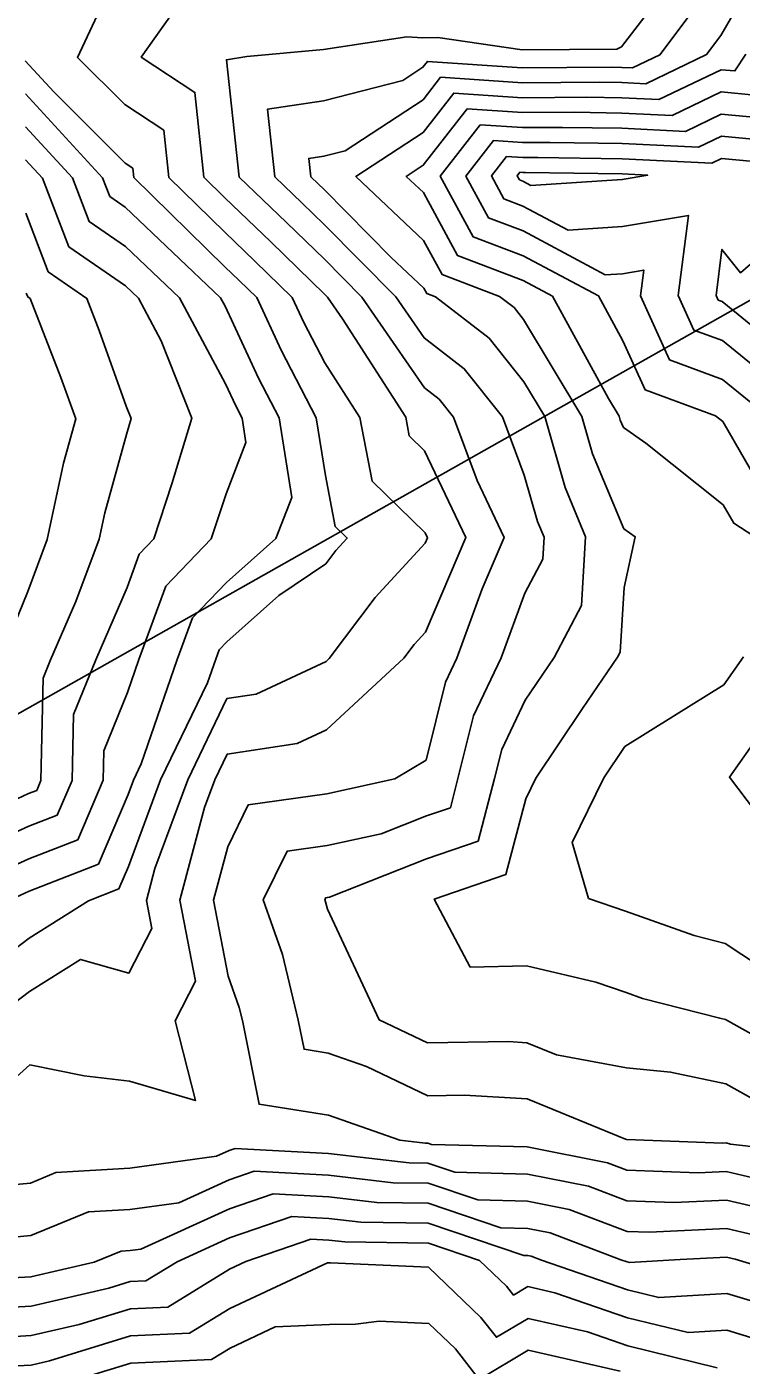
# Model space of a CAD drawing. Extents: x 42655 to 43811, y -141820 to -141156.
# Drawn here: x 43032.8 to 43069.4, y -141641 to -141572.6 of the extents above; entities that cross this region are included whole.
import ezdxf

# ---------------------------------------------------------------- set-up
doc = ezdxf.new("R2010")
doc.units = 0
for name, color, linetype in [('D-STR-HTXT', 7, 'Continuous'), ('ZE_HICN', 7, 'Continuous'), ('ZE_LWCN', 7, 'Continuous')]:
    doc.layers.add(name, color=color, linetype=linetype)

msp = doc.modelspace()

# ---------------------------------------------------------------- linework, layer by layer
at = {"layer": 'D-STR-HTXT'}
msp.add_line((43148.457, -141542.195), (42816.396, -141729.579), dxfattribs=at)
at = {"layer": 'ZE_HICN'}
for points in [[(43032.163, -141622.514), (43032.943, -141621.931), (43035.549, -141620.28), (43038.027, -141620.983), (43039.199, -141618.699), (43038.921, -141617.268), (43039.357, -141615.624), (43041.039, -141611.095), (43043.049, -141606.939), (43044.535, -141606.717), (43048.129, -141605.039), (43048.281, -141604.898), (43050.628, -141601.77), (43053.189, -141598.987), (43053.305, -141598.712), (43053.186, -141598.461), (43050.487, -141595.817), (43049.852, -141592.566), (43048.057, -141589.77), (43046.983, -141587.706), (43046.388, -141586.419), (43044.481, -141584.568), (43042.938, -141583.088), (43040.076, -141580.286), (43039.819, -141577.873), (43037.819, -141576.557), (43035.397, -141574.145), (43037.783, -141569.041)], [(43072.012, -141625.277), (43068.568, -141623.357), (43068.268, -141623.293), (43064.322, -141622.284), (43063.473, -141621.983), (43061.92, -141621.444), (43058.378, -141620.611), (43055.499, -141620.677), (43053.66, -141617.199), (43057.325, -141615.932), (43058.338, -141612.064), (43058.856, -141611.012), (43061.252, -141607.445), (43063.036, -141604.829), (43063.174, -141604.566), (43063.376, -141601.26), (43063.945, -141598.662), (43063.362, -141598.251), (43061.766, -141594.421), (43061.219, -141592.512), (43058.223, -141587.545), (43057.745, -141586.942), (43057.003, -141586.37), (43054.062, -141585.247), (43053.116, -141583.502), (43049.64, -141580.241), (43053.09, -141577.987), (43054.66, -141575.968), (43058.17, -141576.205), (43061.474, -141576.185), (43063.258, -141576.212), (43065.157, -141576.305), (43068.34, -141574.774), (43069.044, -141574.84), (43069.604, -141573.985)], [(43058.015, -141580.414), (43057.9, -141580.203), (43058.04, -141580.023), (43058.188, -141580.033), (43058.327, -141580.032), (43063.277, -141580.107), (43064.585, -141580.171), (43063.278, -141580.394), (43058.607, -141580.703), (43058.19, -141580.481), (43058.015, -141580.414)], [(43073.503, -141590.796), (43069.213, -141587.298), (43068.396, -141586.635), (43068.194, -141586.561), (43068.085, -141586.318), (43068.383, -141583.968), (43069.335, -141585.165), (43073.46, -141581.577)], [(43032.02, -141612.2), (43032.896, -141611.799), (43033.313, -141611.637), (43033.528, -141611.13), (43033.639, -141605.901), (43034.02, -141604.965), (43035.32, -141601.968), (43036.511, -141598.791), (43036.802, -141597.44), (43037.898, -141593.43), (43038.142, -141592.621), (43037.891, -141591.981), (43036.512, -141588.114), (43035.87, -141586.469), (43033.9, -141585.11), (43032.756, -141582.116)], [(43073.351, -141635.158), (43068.618, -141634.054), (43064.681, -141634.242), (43063.53, -141634.198), (43060.568, -141633.073), (43058.435, -141632.652), (43055.884, -141632.588), (43053.342, -141631.729), (43051.549, -141631.705), (43048.252, -141631.312), (43044.439, -141631.114), (43043.165, -141631.553), (43040.577, -141632.726), (43038.083, -141633.067), (43035.956, -141633.192), (43033.001, -141634.411), (43028.731, -141634.815)], [(43063.181, -141641.341), (43058.47, -141640.278), (43055.964, -141641.763), (43054.74, -141640.2), (43053.376, -141638.898), (43050.831, -141638.781), (43049.621, -141638.936), (43048.288, -141638.95), (43045.515, -141639.083), (43043.205, -141640.161), (43042.252, -141640.746), (43038.12, -141640.934), (43034.841, -141641.937)]]:
    msp.add_lwpolyline(points, dxfattribs=at)
at = {"layer": 'ZE_LWCN'}
for points in [[(43070.332, -141631.536), (43068.604, -141631.133), (43067.167, -141631.202), (43063.516, -141631.061), (43062.522, -141630.684), (43058.422, -141629.876), (43053.521, -141629.752), (43053.333, -141629.689), (43053.2, -141629.687), (43051.904, -141629.532), (43048.237, -141628.247), (43044.696, -141627.689), (43043.841, -141623.407), (43043.679, -141622.735), (43043.116, -141621.145), (43042.358, -141617.252), (43043.085, -141614.516), (43044.14, -141612.37), (43048.16, -141611.805), (43051.632, -141611.045), (43053.241, -141610.084), (43054.237, -141606.1), (43054.822, -141604.868), (43056.113, -141601.333), (43057.234, -141598.694), (43055.854, -141595.784), (43054.637, -141592.543), (43053.912, -141591.628), (43053.151, -141591.042), (43049.947, -141586.403), (43048.032, -141584.47), (43046.097, -141582.591), (43043.675, -141580.269), (43043.022, -141574.262), (43044.07, -141574.105), (43047.982, -141573.748), (43052.259, -141573.087), (43053.068, -141573.144), (43053.835, -141573.13), (43058.159, -141573.765), (43063.008, -141573.727), (43063.246, -141573.598), (43067.678, -141567.831)], [(43070.166, -141627.535), (43068.583, -141626.653), (43065.754, -141626.044), (43063.491, -141625.824), (43059.915, -141625.168), (43058.397, -141624.543), (43057.451, -141624.489), (43053.308, -141624.552), (43050.843, -141623.374), (43048.188, -141617.708), (43048.097, -141617.332), (43048.059, -141617.225), (43048.106, -141617.129), (43048.185, -141617.118), (43048.292, -141617.095), (43053.264, -141615.139), (43055.903, -141614.227), (43056.743, -141611.021), (43057.112, -141609.548), (43058.315, -141607.015), (43059.795, -141604.844), (43061.191, -141602.187), (43061.405, -141598.674), (43060.353, -141596.149), (43059.314, -141592.521), (43058.238, -141590.738), (43056.467, -141588.504), (43053.72, -141586.385), (43053.272, -141586.214), (43053.128, -141585.947), (43051.455, -141584.379), (43048.016, -141580.908), (43047.714, -141580.615), (43047.335, -141580.252), (43047.233, -141579.314), (43048.008, -141579.198), (43049.101, -141578.918), (43053.082, -141576.317), (43053.984, -141575.157), (43058.167, -141575.44), (43062.103, -141575.415), (43063.255, -141575.433), (43064.48, -141575.493), (43067.596, -141573.994), (43068.332, -141573.016), (43071.349, -141567.814)], [(43073.689, -141630.282), (43068.823, -141629.726), (43068.597, -141629.673), (43068.41, -141629.682), (43063.508, -141629.493), (43063.498, -141629.49), (43063.439, -141629.478), (43058.41, -141627.409), (43055.212, -141627.226), (43053.321, -141627.255), (43050.194, -141625.762), (43048.223, -141625.07), (43046.996, -141624.877), (43046.7, -141623.394), (43045.888, -141620.034), (43044.899, -141617.24), (43046.123, -141614.75), (43048.173, -141614.462), (43050.941, -141613.856), (43053.254, -141612.946), (43054.482, -141612.521), (43054.873, -141611.03), (43055.674, -141607.824), (43057.083, -141604.857), (43058.289, -141601.557), (43059.208, -141599.807), (43059.276, -141598.684), (43058.94, -141597.877), (43058.261, -141595.506), (43057.144, -141592.532), (43055.19, -141590.066), (43053.139, -141588.484), (43051.696, -141586.394), (43048.024, -141582.689), (43046.905, -141581.603), (43045.505, -141580.261), (43045.128, -141576.788), (43047.994, -141576.358), (43052.042, -141575.321), (43053.075, -141574.647), (43053.308, -141574.346), (43058.163, -141574.674), (43062.732, -141574.646), (43063.251, -141574.654), (43063.803, -141574.681), (43065.207, -141574.006), (43068.317, -141569.872)], [(43031.087, -141627.352), (43032.961, -141625.681), (43035.739, -141626.246), (43038.053, -141626.516), (43041.432, -141627.506), (43040.401, -141623.423), (43041.443, -141621.391), (43040.64, -141617.26), (43041.899, -141612.516), (43042.429, -141611.089), (43043.063, -141609.779), (43046.641, -141609.243), (43048.145, -141608.541), (43052.107, -141604.88), (43052.634, -141604.177), (43053.21, -141603.551), (43055.27, -141598.703), (43053.167, -141594.269), (43052.382, -141593.5), (43052.197, -141592.555), (43048.962, -141587.516), (43048.199, -141586.411), (43048.041, -141586.251), (43045.289, -141583.579), (43042.929, -141581.318), (43041.867, -141580.278), (43041.405, -141575.933), (43038.663, -141574.13), (43040.616, -141571.375)], [(43030.757, -141620.827), (43032.93, -141619.204), (43035.966, -141617.281), (43037.516, -141616.679), (43038.001, -141615.538), (43039.649, -141611.102), (43042.055, -141606.127), (43042.47, -141604.926), (43042.645, -141604.45), (43043.036, -141604.043), (43045.708, -141601.661), (43048.105, -141600.05), (43048.621, -141599.362), (43049.202, -141598.731), (43048.592, -141598.134), (43048.084, -141595.532), (43047.615, -141592.576), (43045.82, -141589.128), (43044.571, -141586.428), (43043.673, -141585.556), (43042.946, -141584.859), (43038.284, -141580.295), (43038.233, -141579.812), (43037.833, -141579.549), (43034.181, -141575.912), (43032.72, -141574.326)], [(43031.815, -141617.301), (43032.919, -141616.796), (43036.465, -141615.419), (43037.984, -141611.847), (43038.259, -141611.108), (43038.66, -141610.279), (43040.506, -141604.935), (43041.284, -141602.817), (43043.022, -141601.007), (43045.555, -141598.749), (43046.362, -141596.653), (43045.716, -141592.585), (43044.657, -141590.55), (43042.955, -141586.873), (43042.722, -141586.436), (43037.843, -141581.807), (43037.049, -141581.259), (43036.683, -141580.302), (43032.728, -141576.01)], [(43070.011, -141598.634), (43068.995, -141597.977), (43068.444, -141597.026), (43064.484, -141593.881), (43063.337, -141593.072), (43063.179, -141592.693), (43063.125, -141592.503), (43062.574, -141591.59), (43059.702, -141586.357), (43058.214, -141585.563), (43054.853, -141584.28), (43053.105, -141581.057), (43052.223, -141580.229), (43053.098, -141579.657), (43055.336, -141576.779), (43058.174, -141576.971), (43060.844, -141576.954), (43063.262, -141576.991), (43065.834, -141577.117), (43068.345, -141575.909), (43070.069, -141576.07)], [(43070.424, -141596.23), (43068.424, -141592.776), (43068.052, -141592.48), (43064.447, -141591.143), (43063.317, -141588.64), (43062.057, -141586.346), (43058.208, -141584.293), (43055.643, -141583.314), (43053.966, -141580.221), (43056.012, -141577.59), (43058.177, -141577.736), (43060.215, -141577.724), (43063.266, -141577.77), (43066.511, -141577.929), (43068.351, -141577.044), (43071.095, -141577.3)], [(43028.128, -141617.318), (43032.911, -141615.131), (43035.414, -141614.158), (43036.709, -141611.115), (43036.74, -141609.621), (43037.96, -141606.628), (43038.541, -141604.944), (43039.923, -141601.184), (43042.246, -141598.764), (43043, -141596.471), (43044.015, -141593.837), (43043.818, -141592.594), (43043.494, -141591.972), (43042.974, -141590.849), (43040.619, -141586.446), (43037.853, -141583.821), (43035.999, -141582.543), (43035.146, -141580.309), (43032.736, -141577.694)], [(43070.687, -141592.468), (43068.414, -141590.624), (43065.696, -141589.616), (43064.215, -141586.336), (43064.382, -141585.024), (43063.301, -141585.209), (43062.412, -141585.267), (43058.202, -141583.022), (43056.434, -141582.347), (43055.278, -141580.215), (43056.688, -141578.401), (43058.181, -141578.502), (43059.586, -141578.493), (43063.269, -141578.549), (43067.187, -141578.741), (43068.356, -141578.179), (43072.12, -141578.53)], [(43029.839, -141614.866), (43032.903, -141613.465), (43034.363, -141612.898), (43035.119, -141611.123), (43035.189, -141607.761), (43036.333, -141604.954), (43037.934, -141601.26), (43038.562, -141599.552), (43039.305, -141598.778), (43040.231, -141595.961), (43041.245, -141592.606), (43039.688, -141588.647), (43038.517, -141586.456), (43037.862, -141585.835), (43034.95, -141583.826), (43033.609, -141580.316), (43032.744, -141579.378)], [(43073.122, -141592.457), (43068.405, -141588.63), (43066.945, -141588.088), (43066.15, -141586.327), (43066.671, -141582.225), (43063.289, -141582.801), (43060.51, -141582.985), (43058.196, -141581.751), (43057.224, -141581.381), (43056.589, -141580.209), (43057.364, -141579.212), (43058.184, -141579.267), (43058.957, -141579.263), (43063.273, -141579.328), (43067.864, -141579.553), (43068.361, -141579.314), (43073.146, -141579.761)], [(43031.902, -141603.817), (43032.847, -141601.469), (43033.847, -141598.803), (43034.688, -141594.903), (43035.308, -141592.634), (43034.551, -141590.512), (43032.979, -141586.482), (43032.85, -141586.393), (43032.776, -141586.197)], [(43072.863, -141622.316), (43068.55, -141619.469), (43066.958, -141619.062), (43063.453, -141617.819), (43061.557, -141617.162), (43060.717, -141614.297), (43062.341, -141610.995), (43063.414, -141609.398), (43065.909, -141607.846), (43068.487, -141606.242), (43069.484, -141604.799)], [(43071.434, -141614.474), (43068.762, -141610.965), (43070.349, -141608.717)], [(43071.842, -141633.347), (43068.611, -141632.594), (43065.924, -141632.722), (43063.523, -141632.63), (43061.545, -141631.878), (43058.428, -141631.264), (43054.703, -141631.17), (43053.337, -141630.709), (43052.374, -141630.696), (43048.247, -141630.203), (43043.474, -141629.955), (43043.158, -141630.064), (43042.516, -141630.355), (43038.074, -141630.964), (43034.283, -141631.186), (43032.989, -141631.72), (43031.118, -141631.897)], [(43072.776, -141636.739), (43069.054, -141635.614), (43068.625, -141635.514), (43066.251, -141635.628), (43063.657, -141635.784), (43063.538, -141635.755), (43063.211, -141635.642), (43059.592, -141634.267), (43058.441, -141634.04), (43057.066, -141634.005), (43053.347, -141632.75), (43050.724, -141632.715), (43048.257, -141632.42), (43045.405, -141632.272), (43043.172, -141633.041), (43038.639, -141635.096), (43038.093, -141635.171), (43037.628, -141635.198), (43036.246, -141635.768), (43033.011, -141636.52), (43028.711, -141636.756)], [(43071.542, -141638.248), (43068.633, -141637.369), (43065.153, -141637.579), (43063.544, -141637.184), (43059.141, -141635.661), (43058.615, -141635.461), (43058.448, -141635.428), (43058.248, -141635.423), (43053.352, -141633.77), (43049.898, -141633.724), (43048.262, -141633.528), (43046.37, -141633.43), (43043.179, -141634.53), (43040.491, -141635.748), (43038.901, -141636.725), (43038.101, -141636.761), (43037.002, -141637.097), (43033.018, -141638.023), (43029.909, -141638.194)], [(43070.308, -141639.757), (43068.642, -141639.254), (43066.649, -141639.374), (43063.551, -141638.614), (43059.837, -141637.329), (43058.455, -141637.017), (43057.72, -141637.453), (43057.361, -141636.994), (43055.979, -141635.676), (43053.356, -141634.79), (43049.073, -141634.733), (43048.267, -141634.637), (43047.336, -141634.588), (43044.018, -141635.732), (43043.186, -141636.12), (43040.018, -141638.065), (43038.107, -141638.152), (43035.483, -141638.955), (43033.025, -141639.526), (43031.107, -141639.631)], [(43068.145, -141641.169), (43063.558, -141640.044), (43061.509, -141639.335), (43058.463, -141638.648), (43056.842, -141639.608), (43056.05, -141638.597), (43053.362, -141636.032), (43048.347, -141635.801), (43048.312, -141635.806), (43048.273, -141635.806), (43048.192, -141635.81), (43043.196, -141638.14), (43041.135, -141639.405), (43038.114, -141639.543), (43033.964, -141640.813), (43033.032, -141641.029), (43032.306, -141641.069)]]:
    msp.add_lwpolyline(points, dxfattribs=at)

doc.saveas('drawing.dxf')
